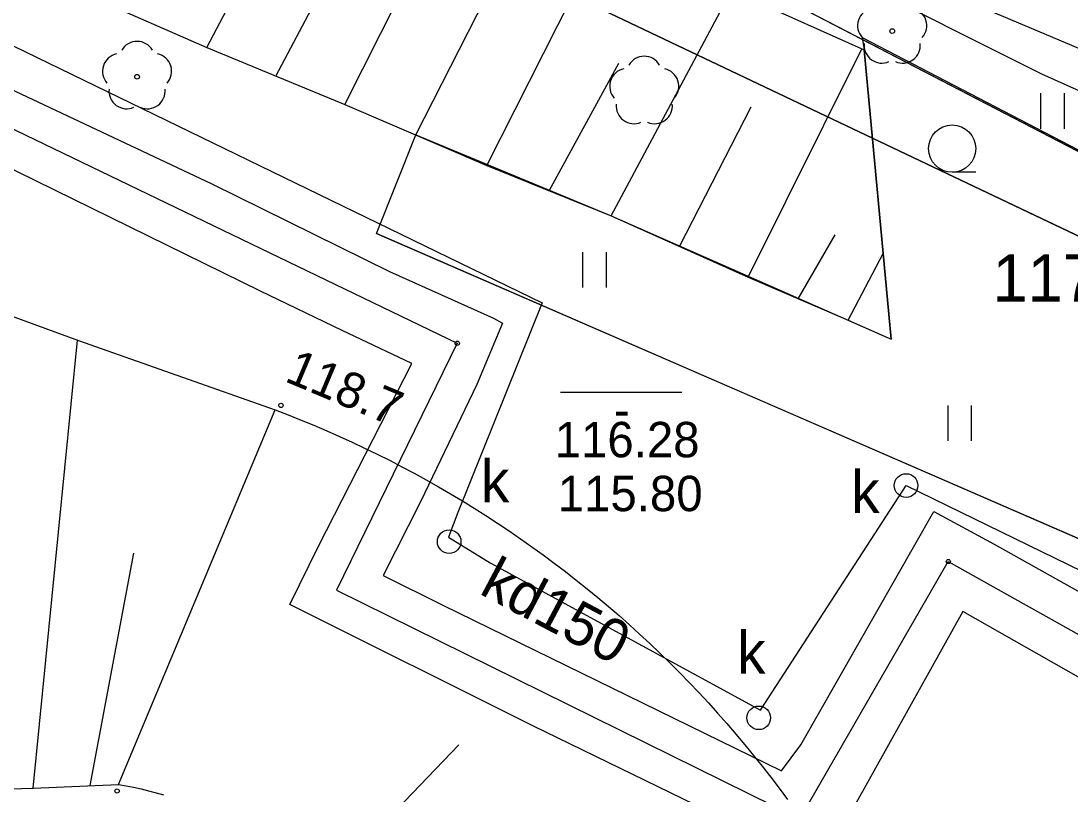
# Model space of a CAD drawing. Extents: x 6434771 to 6436222, y 5663454 to 5664782.
# Drawn here: x 6435551.65 to 6435573.88, y 5663669.45 to 5663685.82 of the extents above; entities that cross this region are included whole.
import ezdxf

# ---------------------------------------------------------------- set-up
doc = ezdxf.new("R2010")
doc.units = 0
for name, color, linetype in [('Warstwa 1', 7, 'Continuous'), ('Warstwa 10', 7, 'Continuous'), ('Warstwa 11', 7, 'Continuous'), ('Warstwa 12', 7, 'Continuous'), ('Warstwa 13', 7, 'Continuous'), ('Warstwa 14', 7, 'Continuous'), ('Warstwa 2', 7, 'Continuous'), ('Warstwa 20', 7, 'Continuous'), ('Warstwa 21', 7, 'Continuous'), ('Warstwa 4', 7, 'Continuous'), ('Warstwa 5', 7, 'Continuous'), ('Warstwa 6', 7, 'Continuous'), ('Warstwa 7', 7, 'Continuous'), ('Warstwa 8', 7, 'Continuous')]:
    doc.layers.add(name, color=color, linetype=linetype)

msp = doc.modelspace()

# ---------------------------------------------------------------- linework, layer by layer
at = {"layer": 'Warstwa 1'}
msp.add_line((6435531.111, 5663701.684), (6435595.767, 5663670.923), dxfattribs=at)
msp.add_line((6435531.111, 5663701.684), (6435595.767, 5663670.923), dxfattribs=at)
at = {"layer": 'Warstwa 10'}
for p, q in [((6435555.588, 5663685.255), (6435558.154, 5663690.201)), ((6435558.504, 5663684.048), (6435560.986, 5663688.972)), ((6435557.046, 5663684.651), (6435558.534, 5663687.474)), ((6435561.514, 5663682.759), (6435563.97, 5663687.632)), ((6435552.696, 5663686.525), (6435555.588, 5663685.255)), ((6435560.01, 5663683.403), (6435561.581, 5663686.5)), ((6435564.143, 5663681.688), (6435566.696, 5663686.472)), ((6435566.659, 5663686.489), (6435569.495, 5663685.207)), ((6435555.588, 5663685.255), (6435558.504, 5663684.048)), ((6435567.041, 5663680.39), (6435569.446, 5663685.229)), ((6435570.069, 5663679.079), (6435569.495, 5663685.207)), ((6435569.495, 5663685.207), (6435570.069, 5663679.079)), ((6435562.829, 5663682.223), (6435564.306, 5663684.927)), ((6435558.504, 5663684.048), (6435561.514, 5663682.759)), ((6435565.592, 5663681.039), (6435567.106, 5663683.996)), ((6435561.514, 5663682.759), (6435564.143, 5663681.688)), ((6435564.143, 5663681.688), (6435567.041, 5663680.39)), ((6435568.101, 5663679.935), (6435568.883, 5663681.286)), ((6435569.161, 5663679.481), (6435569.899, 5663680.893)), ((6435567.041, 5663680.39), (6435569.161, 5663679.481)), ((6435550.288, 5663679.994), (6435552.869, 5663679.051)), ((6435569.161, 5663679.481), (6435570.069, 5663679.079)), ((6435551.912, 5663669.572), (6435552.845, 5663679.06)), ((6435552.869, 5663679.051), (6435557.033, 5663677.58)), ((6435553.716, 5663669.649), (6435557.033, 5663677.58)), ((6435553.716, 5663669.649), (6435557.033, 5663677.58)), ((6435557.033, 5663677.58), (6435557.307, 5663677.475)), ((6435557.307, 5663677.475), (6435557.58, 5663677.366)), ((6435557.58, 5663677.366), (6435557.852, 5663677.254)), ((6435557.852, 5663677.254), (6435558.122, 5663677.139)), ((6435558.122, 5663677.139), (6435558.392, 5663677.021)), ((6435558.392, 5663677.021), (6435558.659, 5663676.898)), ((6435558.659, 5663676.898), (6435558.925, 5663676.773)), ((6435558.925, 5663676.773), (6435559.19, 5663676.645)), ((6435559.19, 5663676.645), (6435559.452, 5663676.513)), ((6435559.452, 5663676.513), (6435559.713, 5663676.378)), ((6435559.713, 5663676.378), (6435559.973, 5663676.239)), ((6435559.973, 5663676.239), (6435560.23, 5663676.098)), ((6435560.23, 5663676.098), (6435560.486, 5663675.953)), ((6435560.486, 5663675.953), (6435560.741, 5663675.805)), ((6435560.741, 5663675.805), (6435560.993, 5663675.654)), ((6435560.993, 5663675.654), (6435561.243, 5663675.5)), ((6435561.243, 5663675.5), (6435561.491, 5663675.343)), ((6435561.491, 5663675.343), (6435561.737, 5663675.183)), ((6435561.737, 5663675.183), (6435561.982, 5663675.02)), ((6435561.982, 5663675.02), (6435562.224, 5663674.853)), ((6435562.224, 5663674.853), (6435562.465, 5663674.684)), ((6435562.465, 5663674.684), (6435562.703, 5663674.512)), ((6435553.112, 5663669.624), (6435554.039, 5663674.546)), ((6435562.703, 5663674.512), (6435562.939, 5663674.338)), ((6435562.939, 5663674.338), (6435563.173, 5663674.159)), ((6435563.173, 5663674.159), (6435563.405, 5663673.978)), ((6435563.405, 5663673.978), (6435563.635, 5663673.794)), ((6435563.635, 5663673.794), (6435563.861, 5663673.608)), ((6435563.861, 5663673.608), (6435564.086, 5663673.419)), ((6435564.086, 5663673.419), (6435564.309, 5663673.226)), ((6435564.309, 5663673.226), (6435564.528, 5663673.031)), ((6435564.528, 5663673.031), (6435564.746, 5663672.834)), ((6435564.746, 5663672.834), (6435564.962, 5663672.634)), ((6435564.962, 5663672.634), (6435565.174, 5663672.431)), ((6435565.174, 5663672.431), (6435565.385, 5663672.225)), ((6435565.385, 5663672.225), (6435565.592, 5663672.017)), ((6435565.592, 5663672.017), (6435565.797, 5663671.807)), ((6435565.797, 5663671.807), (6435565.999, 5663671.594)), ((6435565.999, 5663671.594), (6435566.2, 5663671.378)), ((6435566.2, 5663671.378), (6435566.396, 5663671.16)), ((6435566.396, 5663671.16), (6435566.59, 5663670.939)), ((6435566.59, 5663670.939), (6435566.782, 5663670.716)), ((6435566.782, 5663670.716), (6435566.971, 5663670.491)), ((6435557.948, 5663667.396), (6435560.921, 5663670.489)), ((6435566.971, 5663670.491), (6435567.157, 5663670.264)), ((6435567.157, 5663670.264), (6435567.34, 5663670.033)), ((6435567.34, 5663670.033), (6435567.521, 5663669.801)), ((6435567.521, 5663669.801), (6435567.698, 5663669.567)), ((6435550.778, 5663669.537), (6435551.912, 5663669.572)), ((6435551.912, 5663669.572), (6435553.716, 5663669.649)), ((6435553.716, 5663669.649), (6435553.876, 5663669.621)), ((6435553.876, 5663669.621), (6435554.035, 5663669.589)), ((6435554.035, 5663669.589), (6435554.195, 5663669.554)), ((6435554.195, 5663669.554), (6435554.353, 5663669.515)), ((6435554.353, 5663669.515), (6435554.51, 5663669.473)), ((6435554.51, 5663669.473), (6435554.666, 5663669.427)), ((6435567.698, 5663669.567), (6435567.872, 5663669.331))]:
    msp.add_line(p, q, dxfattribs=at)
for points in [[(6435587.39, 5663677.85), (6435583.31, 5663680.19), (6435578.29, 5663682.44), (6435573.26, 5663684.69), (6435565.02, 5663688.83), (6435559.974, 5663690.645)], [(6435560.9, 5663690.634), (6435563.875, 5663689.441), (6435567.688, 5663687.873), (6435569.875, 5663687.009), (6435576.197, 5663684.333), (6435581.485, 5663682.005), (6435589.287, 5663678.231), (6435594.477, 5663675.838), (6435597.055, 5663674.612), (6435600.526, 5663673.645), (6435604.821, 5663672.408), (6435606.335, 5663671.897), (6435610.445, 5663670.77), (6435611.244, 5663670.49), (6435617.084, 5663668.772), (6435622.288, 5663667.255), (6435624.955, 5663666.972), (6435628.135, 5663666.666), (6435629.715, 5663666.493), (6435636.243, 5663666.788), (6435641.434, 5663665.059), (6435643.118, 5663664.509), (6435646.322, 5663663.671), (6435653.402, 5663661.783)]]:
    msp.add_lwpolyline(points, dxfattribs=at)
at = {"layer": 'Warstwa 11'}
for centre in [(6435570.091, 5663685.603), (6435554.108, 5663684.636)]:
    msp.add_circle(centre, 0.05, dxfattribs=at)
for centre, start, end in [((6435569.734, 5663685.719), 102.1471, 221.8529), ((6435570.448, 5663685.719), 318.1471, 77.8529), ((6435554.108, 5663685.011), 30.1471, 149.8529), ((6435569.871, 5663685.3), 174.1471, 293.8529), ((6435570.311, 5663685.3), 246.1471, 5.8529), ((6435553.751, 5663684.752), 102.1471, 221.8529), ((6435554.465, 5663684.752), 318.1471, 77.8529), ((6435553.888, 5663684.333), 174.1471, 293.8529), ((6435554.328, 5663684.333), 246.1471, 5.8529)]:
    msp.add_arc(centre, 0.375, start, end, dxfattribs=at)
at = {"layer": 'Warstwa 12'}
for points in [[(6435536.288, 5663690.931), (6435537.172, 5663690.476), (6435546.174, 5663686.087), (6435560.885, 5663678.992), (6435558.328, 5663673.766), (6435568.133, 5663668.92), (6435571.279, 5663674.37), (6435579.356, 5663669.847), (6435581.411, 5663668.891), (6435583.323, 5663667.758), (6435587.841, 5663665.584), (6435593.727, 5663662.778), (6435599.053, 5663660.202), (6435608.884, 5663656.122), (6435607.435, 5663651.945), (6435615.124, 5663646.829), (6435617.232, 5663650.442), (6435623.025, 5663660.599), (6435627.209, 5663660.193), (6435635.46, 5663657.931), (6435659.136, 5663652.875), (6435674.047, 5663650.076)], [(6435553.902, 5663619.382), (6435557.49, 5663624.9), (6435563.35, 5663633.26), (6435569.21, 5663641.63), (6435574.08, 5663648.58), (6435578.96, 5663655.53), (6435590.97, 5663673.22), (6435590.74, 5663676.68), (6435587.39, 5663677.85), (6435583.31, 5663680.19), (6435578.29, 5663682.44), (6435573.26, 5663684.69), (6435565.02, 5663688.83), (6435559.974, 5663690.645)]]:
    msp.add_lwpolyline(points, dxfattribs=at)
at = {"layer": 'Warstwa 13'}
for centre in [(6435557.153, 5663677.676), (6435553.685, 5663669.51)]:
    msp.add_circle(centre, 0.045, dxfattribs=at)
for centre, start, end in [((6435564.843, 5663684.695), 30.1471, 149.8529), ((6435564.486, 5663684.436), 102.0477, 221.9513), ((6435565.2, 5663684.436), 318.0487, 77.9523), ((6435564.623, 5663684.017), 174.1984, 293.7229), ((6435565.063, 5663684.017), 246.2771, 5.6877)]:
    msp.add_arc(centre, 0.375, start, end, dxfattribs=at)
at = {"layer": 'Warstwa 14'}
msp.add_line((6435563.068, 5663677.954), (6435565.636, 5663677.954), dxfattribs=at)
for centre in [(6435560.885, 5663678.992), (6435571.279, 5663674.37)]:
    msp.add_circle(centre, 0.045, dxfattribs=at)
at = {"layer": 'Warstwa 2'}
for points in [[(6435564.291, 5663688.113), (6435589.615, 5663674.967), (6435579.527, 5663660.378)], [(6435585.818, 5663669.483), (6435583.144, 5663670.795), (6435580.957, 5663671.921), (6435578.339, 5663672.983), (6435559.178, 5663681.314)]]:
    msp.add_lwpolyline(points, dxfattribs=at)
at = {"layer": 'Warstwa 20'}
for p, q in [((6435552.696, 5663686.525), (6435555.588, 5663685.255)), ((6435555.588, 5663685.255), (6435558.504, 5663684.048)), ((6435558.504, 5663684.048), (6435561.514, 5663682.759)), ((6435561.514, 5663682.759), (6435564.143, 5663681.688)), ((6435564.143, 5663681.688), (6435567.041, 5663680.39)), ((6435567.041, 5663680.39), (6435569.161, 5663679.481)), ((6435569.161, 5663679.481), (6435570.069, 5663679.079)), ((6435550.778, 5663669.537), (6435551.912, 5663669.572)), ((6435551.912, 5663669.572), (6435553.716, 5663669.649)), ((6435553.716, 5663669.649), (6435553.876, 5663669.621)), ((6435553.876, 5663669.621), (6435554.035, 5663669.589)), ((6435554.035, 5663669.589), (6435554.195, 5663669.554)), ((6435554.195, 5663669.554), (6435554.353, 5663669.515)), ((6435554.353, 5663669.515), (6435554.51, 5663669.473)), ((6435554.51, 5663669.473), (6435554.666, 5663669.427))]:
    msp.add_line(p, q, dxfattribs=at)
at = {"layer": 'Warstwa 21'}
for p, q in [((6435566.659, 5663686.489), (6435569.495, 5663685.207)), ((6435550.288, 5663679.994), (6435552.869, 5663679.051)), ((6435552.869, 5663679.051), (6435557.033, 5663677.58)), ((6435557.033, 5663677.58), (6435557.307, 5663677.475)), ((6435557.307, 5663677.475), (6435557.58, 5663677.366)), ((6435557.58, 5663677.366), (6435557.852, 5663677.254)), ((6435557.852, 5663677.254), (6435558.122, 5663677.139)), ((6435558.122, 5663677.139), (6435558.392, 5663677.021)), ((6435558.392, 5663677.021), (6435558.659, 5663676.898)), ((6435558.659, 5663676.898), (6435558.925, 5663676.773)), ((6435558.925, 5663676.773), (6435559.19, 5663676.645)), ((6435559.19, 5663676.645), (6435559.452, 5663676.513)), ((6435559.452, 5663676.513), (6435559.713, 5663676.378)), ((6435559.713, 5663676.378), (6435559.973, 5663676.239)), ((6435559.973, 5663676.239), (6435560.23, 5663676.098)), ((6435560.23, 5663676.098), (6435560.486, 5663675.953)), ((6435560.486, 5663675.953), (6435560.741, 5663675.805)), ((6435560.741, 5663675.805), (6435560.993, 5663675.654)), ((6435560.993, 5663675.654), (6435561.243, 5663675.5)), ((6435561.243, 5663675.5), (6435561.491, 5663675.343)), ((6435561.491, 5663675.343), (6435561.737, 5663675.183)), ((6435561.737, 5663675.183), (6435561.982, 5663675.02)), ((6435561.982, 5663675.02), (6435562.224, 5663674.853)), ((6435562.224, 5663674.853), (6435562.465, 5663674.684)), ((6435562.465, 5663674.684), (6435562.703, 5663674.512)), ((6435562.703, 5663674.512), (6435562.939, 5663674.338)), ((6435562.939, 5663674.338), (6435563.173, 5663674.159)), ((6435563.173, 5663674.159), (6435563.405, 5663673.978)), ((6435563.405, 5663673.978), (6435563.635, 5663673.794)), ((6435563.635, 5663673.794), (6435563.861, 5663673.608)), ((6435563.861, 5663673.608), (6435564.086, 5663673.419)), ((6435564.086, 5663673.419), (6435564.309, 5663673.226)), ((6435564.309, 5663673.226), (6435564.528, 5663673.031)), ((6435564.528, 5663673.031), (6435564.746, 5663672.834)), ((6435564.746, 5663672.834), (6435564.962, 5663672.634)), ((6435564.962, 5663672.634), (6435565.174, 5663672.431)), ((6435565.174, 5663672.431), (6435565.385, 5663672.225)), ((6435565.385, 5663672.225), (6435565.592, 5663672.017)), ((6435565.592, 5663672.017), (6435565.797, 5663671.807)), ((6435565.797, 5663671.807), (6435565.999, 5663671.594)), ((6435565.999, 5663671.594), (6435566.2, 5663671.378)), ((6435566.2, 5663671.378), (6435566.396, 5663671.16)), ((6435566.396, 5663671.16), (6435566.59, 5663670.939)), ((6435566.59, 5663670.939), (6435566.782, 5663670.716)), ((6435566.782, 5663670.716), (6435566.971, 5663670.491)), ((6435566.971, 5663670.491), (6435567.157, 5663670.264)), ((6435567.157, 5663670.264), (6435567.34, 5663670.033)), ((6435567.34, 5663670.033), (6435567.521, 5663669.801)), ((6435567.521, 5663669.801), (6435567.698, 5663669.567)), ((6435567.698, 5663669.567), (6435567.872, 5663669.331))]:
    msp.add_line(p, q, dxfattribs=at)
at = {"layer": 'Warstwa 4'}
for centre in [(6435570.385, 5663675.979), (6435560.714, 5663674.791), (6435567.267, 5663671.059)]:
    msp.add_circle(centre, 0.25, dxfattribs=at)
at = {"layer": 'Warstwa 5'}
for p, q in [((6435564.291, 5663688.113), (6435589.615, 5663674.967)), ((6435569.455, 5663685.469), (6435589.615, 5663674.967)), ((6435569.455, 5663685.469), (6435569.495, 5663685.207)), ((6435569.495, 5663685.207), (6435570.069, 5663679.079)), ((6435573.236, 5663683.536), (6435573.236, 5663684.286)), ((6435573.736, 5663683.536), (6435573.736, 5663684.286)), ((6435559.178, 5663681.314), (6435560.01, 5663683.403)), ((6435560.01, 5663683.403), (6435564.143, 5663681.688)), ((6435564.143, 5663681.688), (6435570.069, 5663679.079)), ((6435559.178, 5663681.314), (6435578.339, 5663672.983)), ((6435563.545, 5663680.171), (6435563.545, 5663680.921)), ((6435564.045, 5663680.171), (6435564.045, 5663680.921)), ((6435571.273, 5663676.926), (6435571.273, 5663677.676)), ((6435571.773, 5663676.926), (6435571.773, 5663677.676))]:
    msp.add_line(p, q, dxfattribs=at)
at = {"layer": 'Warstwa 6'}
msp.add_line((6435571.861, 5663682.615), (6435571.361, 5663682.615), dxfattribs=at)
for points in [[(6435557.624, 5663617.186), (6435560.245, 5663620.878), (6435595.767, 5663670.923), (6435531.111, 5663701.684), (6435473.15, 5663729.463), (6435470.997, 5663730.839), (6435385.94, 5663776.469), (6435383.505, 5663771.998), (6435381.775, 5663772.849), (6435379.415, 5663768.737), (6435374.588, 5663771.455), (6435379.471, 5663779.947), (6435341.096, 5663801.352), (6435284.269, 5663833.48), (6435246.778, 5663854.403), (6435242.169, 5663846.309), (6435237.4, 5663848.916), (6435241.929, 5663857.022), (6435210.691, 5663874.851), (6435202.784, 5663879.266), (6435199.977, 5663874.56), (6435180.355, 5663839.798)], [(6435655.306, 5663704.457), (6435634.426, 5663709.389), (6435610.273, 5663715.091), (6435606.104, 5663716.081), (6435585.89, 5663720.915), (6435579.081, 5663722.727), (6435570.839, 5663725.106), (6435563.667, 5663727.503), (6435563.026, 5663724.921), (6435557.022, 5663726.263), (6435551.767, 5663728.426), (6435548.772, 5663729.662), (6435531.111, 5663701.684), (6435595.767, 5663670.923), (6435595.836, 5663671.712), (6435615.388, 5663667.576), (6435705.686, 5663646.602)]]:
    msp.add_lwpolyline(points, dxfattribs=at)
msp.add_circle((6435571.361, 5663683.115), 0.5, dxfattribs=at)
at = {"layer": 'Warstwa 7'}
msp.add_lwpolyline([(6435540.167, 5663690.884), (6435541.124, 5663690.377), (6435544.265, 5663688.814), (6435546.367, 5663687.814), (6435549.985, 5663686.018), (6435562.681, 5663679.846), (6435560.894, 5663675.405), (6435560.702, 5663674.884), (6435561.582, 5663674.343), (6435567.305, 5663671.224), (6435570.385, 5663675.979), (6435580.705, 5663670.944), (6435582.226, 5663671.016), (6435610.149, 5663657.048), (6435608.767, 5663652.705), (6435614.495, 5663650.035), (6435622.045, 5663663.165), (6435674.066, 5663651.59)], dxfattribs=at)
at = {"layer": 'Warstwa 8'}
for points in [[(6435548.094, 5663685.95), (6435555.692, 5663682.367), (6435559.452, 5663680.51), (6435561.654, 5663679.527), (6435561.845, 5663679.416), (6435561.297, 5663678.121), (6435560.104, 5663675.631), (6435559.316, 5663674.074), (6435560.579, 5663673.444), (6435567.75, 5663669.936), (6435568.161, 5663670.491), (6435570.973, 5663675.432), (6435572.253, 5663674.736), (6435577.327, 5663671.89)], [(6435575.131, 5663671.302), (6435571.587, 5663673.309), (6435569.326, 5663669.256), (6435568.517, 5663667.904), (6435566.183, 5663669.091), (6435562.484, 5663670.892), (6435557.339, 5663673.458), (6435557.952, 5663674.709), (6435559.925, 5663678.566), (6435558.451, 5663679.26), (6435556.723, 5663680.093), (6435549.977, 5663683.408)]]:
    msp.add_lwpolyline(points, dxfattribs=at)

# ---------------------------------------------------------------- texts
at = {"layer": 'Warstwa 13'}
msp.add_text('117.8', height=1, dxfattribs=at).set_placement((6435572.215, 5663679.876))
msp.add_text('118.7', height=0.75, rotation=337.1914, dxfattribs=at).set_placement((6435557.208, 5663678.196))
at = {"layer": 'Warstwa 14'}
for s, p in [('-', (6435564.204, 5663677.214)), ('116.28', (6435562.947, 5663676.577)), ('115.80', (6435563.011, 5663675.436))]:
    msp.add_text(s, height=0.75, dxfattribs=at).set_placement(p)
at = {"layer": 'Warstwa 5'}
for p in [(6435561.386, 5663675.623), (6435569.222, 5663675.398), (6435566.808, 5663671.994)]:
    msp.add_text('k', height=0.9, dxfattribs=at).set_placement(p)
at = {"layer": 'Warstwa 7'}
msp.add_text('kd150', height=0.9, rotation=332.0978, dxfattribs=at).set_placement((6435561.323, 5663673.701))

doc.saveas('drawing.dxf')
